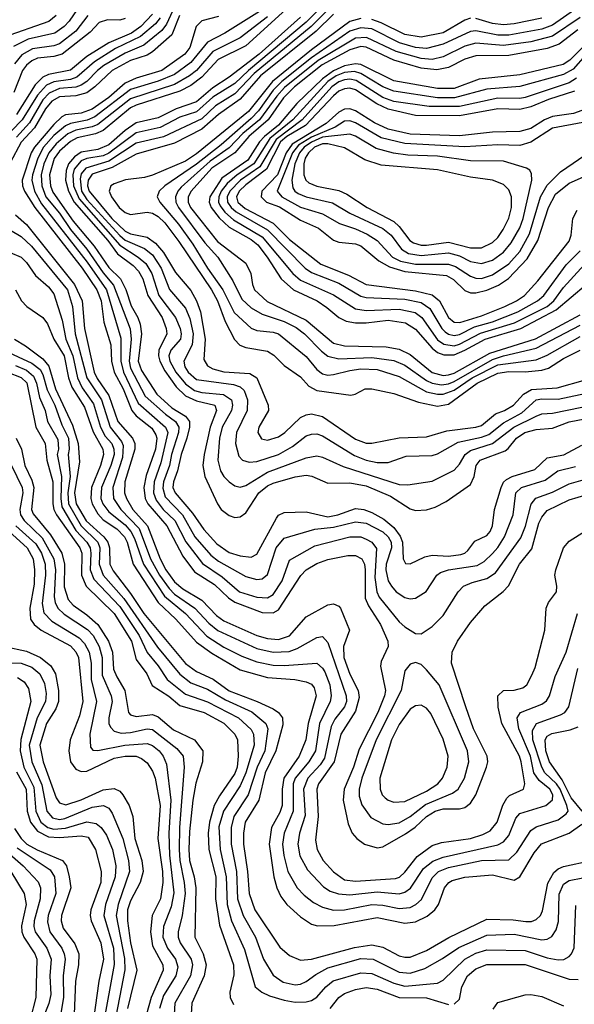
# Model space of a CAD drawing. Header units: inches. Extents: x 990535 to 1117859, y 769386 to 892122.
# Tile 720 of 1056: x 1052965 to 1054989, y 853166 to 856755. Entities that reach past the tile are written whole.
import ezdxf

# ---------------------------------------------------------------- set-up
doc = ezdxf.new("R2010")
doc.units = ezdxf.units.IN
doc.header["$MEASUREMENT"] = 0
doc.layers.add('B0855', color=7, linetype='Continuous')

msp = doc.modelspace()

# ---------------------------------------------------------------- linework, layer by layer
at = {"layer": 'B0855', "color": 5}
for points, elevation in [([(1053187.7, 856812.3), (1053146.1, 856750), (1053127, 856730), (1053093.3, 856706.7), (1052996.3, 856683.7), (1052942.2, 856657.8)], 2940), ([(1053963.6, 856816.4), (1053790, 856659.9), (1053689.5, 856610.5), (1053630, 856545.4), (1053590, 856514.9), (1053550, 856494.3), (1053390, 856444), (1053370, 856434.1), (1053269.2, 856350.8), (1053241.2, 856338.8), (1053174.9, 856325.1), (1053150, 856311.4), (1053110, 856275.8), (1053090.6, 856249.4), (1053073.7, 856190), (1053077.3, 856150), (1053086.4, 856126.4), (1053160.4, 856020.4), (1053236.8, 855930), (1053290, 855851.4), (1053332.5, 855810), (1053352, 855772), (1053372.3, 855712.3), (1053396.7, 855670), (1053405.1, 855645.1), (1053409.1, 855610), (1053397.8, 855510), (1053410, 855476.4), (1053465.1, 855390), (1053519.8, 855339.8), (1053570.7, 855310), (1053584.2, 855290), (1053585, 855270), (1053575.6, 855230), (1053554.5, 855170), (1053541.5, 855110), (1053525.9, 855070), (1053524.5, 855050), (1053531.9, 855030), (1053595.9, 854955.9), (1053636.7, 854896.7), (1053684.4, 854844.4), (1053730, 854813.2), (1053770, 854800.1), (1053810, 854796.2), (1053830, 854806.9), (1053902.4, 854937.6), (1053910, 854948.4), (1053930, 854958.8), (1054010, 854961.7), (1054090, 854943.4), (1054126.3, 854950), (1054190, 854972.9), (1054221.2, 854970), (1054250, 854959.1), (1054293.8, 854933.8), (1054330, 854903.5), (1054353, 854873), (1054362.3, 854850), (1054364, 854790), (1054373.2, 854773.2), (1054390, 854771.9), (1054443.5, 854796.5), (1054470, 854802.7), (1054530, 854799.9), (1054575, 854805), (1054589.8, 854810), (1054600.1, 854819.9), (1054625.8, 854854.2), (1054670, 854874.5), (1054682.5, 854890), (1054690.2, 854910), (1054697.8, 854970), (1054721.8, 855050), (1054730.4, 855069.6), (1054741.1, 855078.9), (1054762.7, 855090), (1054844.5, 855115.5), (1054890, 855158.2), (1054950.8, 855169.2), (1055015.9, 855204.1)], 3180), ([(1054092.3, 856830), (1054010, 856746.5), (1053799.7, 856570), (1053750, 856522.6), (1053670, 856472.8), (1053610, 856418.8), (1053550, 856400.1), (1053477.8, 856362.2), (1053390, 856342.7), (1053290, 856268.9), (1053270, 856259.5), (1053210, 856249.3), (1053190, 856240.3), (1053164.3, 856210), (1053158.7, 856190), (1053161, 856150), (1053181.7, 856101.7), (1053330, 855932.8), (1053397.4, 855890), (1053426, 855866), (1053447.7, 855830), (1053472.5, 855750), (1053534, 855670), (1053551, 855630), (1053554.7, 855610), (1053551.9, 855590), (1053516.6, 855550), (1053509.3, 855530), (1053513.3, 855510), (1053535.2, 855470), (1053570, 855427.6), (1053603.6, 855403.6), (1053630, 855396.7), (1053709.3, 855389.3), (1053737.7, 855370), (1053742.1, 855350), (1053737.5, 855330), (1053703.7, 855270), (1053694, 855230), (1053688.6, 855150), (1053697.7, 855110), (1053710, 855089.6), (1053730, 855070.1), (1053750, 855055.7), (1053770, 855050.6), (1053790, 855056.9), (1053870, 855105.5), (1054010, 855158), (1054050, 855165.3), (1054070, 855160.7), (1054145.9, 855125.9), (1054350, 855060.8), (1054380.9, 855059.1), (1054470, 855072.5), (1054550, 855112.8), (1054570, 855135.3), (1054591.3, 855170), (1054610, 855185.1), (1054690.1, 855209.9), (1054768.3, 855270), (1054850, 855310.1), (1054870, 855318.2), (1054910, 855320.7), (1055070, 855353.4)], 3240), ([(1054107.7, 856810), (1054029.3, 856730), (1053821.2, 856558.8), (1053750, 856484.8), (1053679.3, 856440.7), (1053630, 856393.5), (1053490, 856327.9), (1053390, 856304.9), (1053290, 856239.3), (1053206.1, 856213.9), (1053190, 856193.7), (1053185.5, 856174.5), (1053191, 856130), (1053210, 856100.1), (1053330, 855968.6), (1053350, 855951.2), (1053420.9, 855920.9), (1053450, 855897.6), (1053480.9, 855850), (1053512.1, 855772.1), (1053570, 855703.1), (1053585.8, 855665.8), (1053598.4, 855610), (1053594.8, 855570), (1053564.1, 855510), (1053567.2, 855490), (1053579.3, 855470), (1053610, 855443.8), (1053745.7, 855425.7), (1053770, 855417.3), (1053784, 855404), (1053796.1, 855370), (1053795.7, 855330), (1053756.6, 855250), (1053752.5, 855210), (1053764.2, 855164.2), (1053777.8, 855150), (1053802.2, 855142.2), (1053830, 855144.8), (1053910, 855169.8), (1053961, 855199), (1054010, 855237.6), (1054030, 855244.8), (1054050, 855245), (1054070, 855238.5), (1054186.6, 855166.6), (1054230, 855149.8), (1054270, 855140.4), (1054310, 855140.8), (1054375.8, 855164.2), (1054470, 855166.1), (1054490, 855173.1), (1054564.6, 855215.4), (1054650, 855233.6), (1054676.5, 855243.5), (1054730, 855285.1), (1054797.6, 855322.4), (1054850, 855369.2), (1054870, 855373.4), (1054930, 855371.4), (1055050, 855396.8)], 3260), ([(1053098.3, 856770), (1053071.3, 856748.7), (1052904.6, 856690)], 2920), ([(1053548.8, 856770), (1053520.3, 856699.7), (1053450, 856638.2), (1053430, 856625.6), (1053370, 856607), (1053302.3, 856570), (1053239.3, 856510), (1053210, 856488.7), (1053170, 856477.1), (1053110, 856474.1), (1053082.4, 856457.6), (1053059.5, 856430), (1053018.6, 856361.4), (1052970.9, 856309.1), (1052930, 856233.5)], 3080), ([(1053213.8, 856770), (1053170, 856714), (1053110, 856667.5), (1053090, 856659.4), (1053011.5, 856648.6), (1052972.4, 856627.6), (1052946.1, 856593.9)], 2960), ([(1053530, 856802.3), (1053501.2, 856738.8), (1053484.3, 856715.7), (1053417.6, 856662.4), (1053350, 856633.8), (1053272.2, 856587.8), (1053248.9, 856570), (1053210.7, 856529.3), (1053190, 856516.1), (1053170, 856509.5), (1053110, 856503.8), (1053072.7, 856487.3), (1053050, 856462.8), (1053000.4, 856379.6), (1052952.9, 856327.1)], 3060), ([(1053450, 856775.3), (1053406.7, 856730), (1053373.4, 856706.6), (1053290, 856671.4), (1053210, 856620.5), (1053150, 856571.1), (1053070, 856555.2), (1053050, 856545.5), (1053022.1, 856517.9), (1052954, 856410)], 3020), ([(1053850, 856791.4), (1053714, 856706), (1053650, 856673.5), (1053590, 856598.7), (1053530, 856555.8), (1053470, 856530.6), (1053370, 856500.2), (1053238.9, 856401.1), (1053210.8, 856389.2), (1053150, 856377), (1053131.7, 856368.3), (1053090, 856333.6), (1053052.5, 856290), (1053031.9, 856250), (1053012.3, 856190), (1053009.9, 856169.9), (1053018.9, 856130), (1053044.5, 856084.5), (1053211.4, 855871.4), (1053281.3, 855770), (1053334, 855594), (1053333.9, 855510), (1053343.6, 855470), (1053397.6, 855357.6), (1053497.6, 855270), (1053506.1, 855250), (1053479.8, 855140.2), (1053455.8, 855070), (1053453.8, 855030), (1053463.5, 855003.5), (1053488.3, 854970), (1053531.4, 854930), (1053571.2, 854851.2), (1053632.8, 854772.8), (1053704.2, 854724.2), (1053767.6, 854670), (1053830, 854650.1), (1053870, 854647.6), (1053890, 854659.7), (1053922.7, 854710), (1053950, 854784.7), (1054042.7, 854837.3), (1054170, 854870.3), (1054209.5, 854869.5), (1054230, 854861.9), (1054250.1, 854850), (1054267.3, 854827.3), (1054261.5, 854721.5), (1054268.4, 854670), (1054276.9, 854650), (1054350, 854560.1), (1054370, 854541.9), (1054410, 854518), (1054430, 854516.9), (1054470, 854542.9), (1054510, 854582.7), (1054564.6, 854670), (1054584.7, 854690), (1054616, 854704), (1054670, 854717.7), (1054701.4, 854738.6), (1054793.9, 854866.1), (1054811.2, 854908.8), (1054831, 854989.1), (1054848.7, 855011.3), (1054910, 855032.3), (1054970, 855063.6), (1055030, 855080.4)], 3140), ([(1054110, 856775.5), (1054046.5, 856713.5), (1053844, 856550), (1053770, 856465.1), (1053691, 856409.1), (1053630, 856356.1), (1053530, 856304.9), (1053390, 856264.9), (1053303.1, 856216.9), (1053230, 856191.5), (1053214.8, 856170), (1053213, 856150), (1053219.2, 856130), (1053301, 856030), (1053350, 855984.7), (1053370, 855974.2), (1053430, 855961.9), (1053460.2, 855940.2), (1053490, 855906), (1053533.6, 855833.6), (1053590, 855767.6), (1053610.7, 855730), (1053624.3, 855690), (1053642, 855590), (1053636.9, 855516.9), (1053650, 855493.7), (1053670, 855482.1), (1053710, 855471.7), (1053804.9, 855464.9), (1053830.8, 855450), (1053871.5, 855350), (1053873.1, 855330), (1053838, 855270), (1053834.1, 855250), (1053847.7, 855227.7), (1053870, 855222.3), (1053910, 855234.9), (1053932.8, 855250), (1053990, 855305), (1054010, 855314.8), (1054030, 855318.1), (1054070, 855309.1), (1054190, 855226.5), (1054230, 855211), (1054250, 855211), (1054350, 855231), (1054450, 855234.5), (1054524.2, 855255.8), (1054630, 855269.2), (1054650, 855275.8), (1054701.8, 855318.2), (1054734, 855330), (1054767.6, 855350), (1054803.3, 855390), (1054833.2, 855406.8), (1054926.9, 855413.1), (1055030, 855441.8)], 3280), ([(1054990, 856791.2), (1054910, 856735.1), (1054870, 856721.2), (1054750, 856698.3), (1054710, 856699.3), (1054630, 856714.2), (1054610, 856712.5), (1054510, 856665.4), (1054450, 856650.2), (1054410, 856654.3), (1054350.8, 856670.8), (1054250, 856721.4), (1054210, 856725.9), (1054170, 856713.1), (1054030, 856616.2), (1053922, 856530), (1053890, 856498.3), (1053836.8, 856423.2), (1053810, 856394.8), (1053700.5, 856299.5), (1053610, 856228.5), (1053495.3, 856150), (1053473.8, 856130), (1053467.3, 856110), (1053477, 856090), (1053544.8, 856010), (1053597, 855937), (1053650.3, 855850), (1053706.9, 855770), (1053747.7, 855687.7), (1053810, 855630.6), (1053830, 855621.8), (1053890, 855616.2), (1053910, 855609.6), (1054010, 855527), (1054050, 855479.8), (1054070, 855463.9), (1054090, 855459.5), (1054110, 855461.4), (1054170, 855476.8), (1054210, 855481.9), (1054270, 855480.2), (1054350, 855454.2), (1054450, 855398.3), (1054489.5, 855389.5), (1054510, 855390), (1054550, 855404.2), (1054616, 855450), (1054710, 855497.6), (1054850, 855515), (1054890, 855532.2), (1055010, 855600.3)], 3340), ([(1053477.8, 856762.2), (1053460.2, 856739.8), (1053405.9, 856694.1), (1053315.2, 856650), (1053238.2, 856601.8), (1053173.7, 856546.3), (1053150, 856537.6), (1053090, 856529.2), (1053063.3, 856516.7), (1053030, 856480.3), (1052974.6, 856390), (1052935.4, 856350)], 3040), ([(1053350, 856759.4), (1053330, 856753.5), (1053285.7, 856754.3), (1053255.4, 856744.6), (1053222.5, 856710), (1053119.9, 856630), (1053090, 856621.4), (1053030, 856614.8), (1053010, 856605.8), (1052990, 856589.9), (1052975.7, 856570), (1052944.2, 856490)], 2980), ([(1053690, 856766.4), (1053630, 856751.4), (1053608.7, 856730), (1053585.8, 856654.2), (1053568.1, 856630), (1053483.5, 856570), (1053390, 856541.9), (1053350, 856523.5), (1053290, 856472.1), (1053230, 856429.3), (1053190, 856414.2), (1053132.1, 856407.9), (1053119.1, 856400.9), (1053090, 856373.2), (1053018.9, 856290), (1053007, 856270), (1052974.3, 856170), (1052975.2, 856150), (1052982.3, 856130), (1053020.9, 856070), (1053193, 855850), (1053246.6, 855770), (1053262.1, 855730), (1053272.7, 855652.7), (1053297.7, 855570), (1053300.5, 855510), (1053309.5, 855470), (1053342.3, 855410), (1053374.5, 855330), (1053390, 855311.5), (1053446.7, 855266.7), (1053462.2, 855242.2), (1053465.5, 855230), (1053461.2, 855190), (1053426.5, 855093.5), (1053418.5, 855050), (1053423.5, 855010), (1053433.3, 854990), (1053502.3, 854910), (1053560, 854800), (1053602.4, 854742.4), (1053676.5, 854696.5), (1053727.5, 854647.5), (1053750, 854631.9), (1053850, 854594), (1053890, 854592.9), (1053910, 854603.5), (1053990.6, 854729.4), (1054010.9, 854749.1), (1054050, 854772.2), (1054090, 854787.6), (1054162.2, 854802.2), (1054190, 854801.9), (1054213.9, 854790), (1054222.8, 854770), (1054225.2, 854750), (1054226.3, 854646.3), (1054238.1, 854618.1), (1054281.6, 854550), (1054308.9, 854490), (1054309.2, 854470), (1054284.6, 854415.4), (1054281.9, 854398.1), (1054300.6, 854310), (1054296.6, 854290), (1054271.9, 854230), (1054204.2, 854095.8), (1054183.2, 854030), (1054149, 853950), (1054145.6, 853910), (1054163.9, 853823.9), (1054178.3, 853790), (1054195.1, 853770), (1054223.5, 853750), (1054270, 853736.8), (1054290, 853740.1), (1054373, 853787), (1054408, 853812), (1054450, 853851), (1054481.4, 853870), (1054510, 853878.6), (1054570, 853878.2), (1054590, 853883.2), (1054610, 853899.6), (1054629.6, 853930), (1054668.9, 854030), (1054673.8, 854050), (1054671.3, 854070), (1054621.2, 854170), (1054592.9, 854250), (1054541.4, 854410), (1054543.8, 854450), (1054562.8, 854490), (1054610, 854558), (1054662, 854618), (1054729.7, 854670.3), (1054748.3, 854691.7), (1054789.5, 854770), (1054834.2, 854825.8), (1054860, 854920), (1054870, 854941.1), (1054890, 854966.2), (1054970, 855005.2), (1055035.8, 855024.2)], 3120), ([(1053870, 856765.6), (1053770, 856689), (1053670, 856639.7), (1053610.7, 856570), (1053584.5, 856550), (1053530, 856519.3), (1053370, 856467), (1053250, 856373.5), (1053230, 856365.2), (1053170, 856352.6), (1053141.3, 856338.7), (1053097.8, 856302.2), (1053071.9, 856270), (1053053.6, 856230), (1053043, 856190), (1053045.3, 856150), (1053060.9, 856110), (1053110.3, 856050), (1053150.2, 855990.2), (1053210, 855918.6), (1053270, 855832), (1053307.8, 855787.8), (1053367.7, 855627.7), (1053372.4, 855590), (1053364.5, 855510), (1053370, 855485.3), (1053423.3, 855383.3), (1053496.7, 855316.7), (1053533.8, 855290), (1053545.7, 855270), (1053544.1, 855250), (1053518.8, 855170), (1053511.8, 855130), (1053489.7, 855070), (1053487, 855047), (1053496.2, 855016.2), (1053558.7, 854950), (1053604.7, 854870), (1053662.7, 854802.7), (1053690, 854781.8), (1053790, 854725.4), (1053830, 854714.3), (1053850, 854716.9), (1053870, 854733), (1053901.6, 854830), (1053930, 854864.8), (1054041.6, 854898.4), (1054110, 854905.8), (1054190, 854924.4), (1054230, 854919.4), (1054290, 854887.8), (1054310.2, 854870.2), (1054320.4, 854850), (1054321.8, 854830), (1054302.6, 854770), (1054300.7, 854750), (1054309.8, 854710), (1054321.6, 854690), (1054338.9, 854670), (1054370, 854648.6), (1054390, 854643.4), (1054410, 854646.3), (1054448.8, 854671.2), (1054487, 854730), (1054500.4, 854739.6), (1054530.2, 854749.8), (1054634, 854766), (1054660, 854780), (1054690, 854808.9), (1054710, 854830.9), (1054734.8, 854870), (1054766.2, 854950), (1054776.2, 855030), (1054795.9, 855050), (1054883.2, 855076.8), (1054929, 855111), (1054993.3, 855126.7)], 3160), ([(1053990, 856764.4), (1053839.3, 856630), (1053730, 856545.4), (1053670, 856507.3), (1053610, 856455.8), (1053536.2, 856430), (1053470, 856396.9), (1053390, 856379.2), (1053350, 856351.6), (1053290, 856299.5), (1053250, 856282.4), (1053190, 856272.7), (1053164.8, 856255.2), (1053143.7, 856230), (1053134.2, 856205.8), (1053131.9, 856170), (1053143.2, 856130), (1053164.3, 856090), (1053286.5, 855950), (1053322.2, 855902.2), (1053378.8, 855858.8), (1053398.2, 855838.2), (1053413.9, 855810), (1053432.4, 855750), (1053485.5, 855670), (1053499.8, 855630), (1053501.6, 855610), (1053473.3, 855550), (1053471.8, 855530), (1053475.9, 855510), (1053494.7, 855474.7), (1053536.4, 855416.4), (1053570, 855384), (1053610, 855366), (1053676.6, 855350), (1053683.5, 855330), (1053659.8, 855270), (1053637.8, 855170), (1053633.8, 855130), (1053640.2, 855090), (1053686.8, 854990), (1053700.1, 854970), (1053730, 854947.2), (1053750, 854940.9), (1053770, 854943), (1053790, 854957.2), (1053838.3, 855030), (1053870, 855055.9), (1053890, 855065.7), (1053970, 855088.7), (1054010, 855095.1), (1054031.5, 855091.5), (1054090, 855066), (1054170, 855067.2), (1054230, 855055.8), (1054318.7, 855018.7), (1054390, 854972), (1054410, 854965.5), (1054450, 854968.1), (1054481.5, 854978.5), (1054521.3, 854998.7), (1054610, 855060.4), (1054623.4, 855090), (1054630.9, 855130), (1054645.7, 855150), (1054736.5, 855183.5), (1054748.1, 855191.9), (1054778.1, 855230), (1054808.1, 855250), (1054850, 855261.8), (1054910, 855266.4), (1054970, 855289.6), (1055110, 855316.1)], 3220), ([(1054210, 856759.7), (1054170, 856748.5), (1054030, 856644.8), (1053887.7, 856530), (1053799.9, 856420.1), (1053610, 856265.8), (1053570, 856239.6), (1053450, 856188.5), (1053420.2, 856179.8), (1053351.7, 856171.7), (1053310, 856157), (1053298, 856150), (1053292.1, 856130), (1053300.3, 856110), (1053328.6, 856070), (1053350, 856052.7), (1053370, 856045.6), (1053430, 856053.9), (1053450, 856049.3), (1053470, 856038), (1053494.4, 856014.4), (1053546.3, 855946.3), (1053665.6, 855770), (1053687.1, 855730), (1053714.6, 855654.6), (1053748.9, 855588.9), (1053768.5, 855568.5), (1053790, 855560.2), (1053870, 855547), (1053892.1, 855532.1), (1053930, 855494.2), (1053990, 855453), (1054019.8, 855419.8), (1054050, 855404), (1054173.4, 855386.6), (1054189.8, 855390.2), (1054225.2, 855410), (1054250, 855409.2), (1054330, 855392.4), (1054420.9, 855360.9), (1054490, 855346.5), (1054530, 855353.6), (1054634.8, 855430), (1054710, 855466.7), (1054750, 855473.2), (1054810, 855471.7), (1054870, 855477.1), (1054894.9, 855485.1), (1054950, 855520), (1055010, 855550.6)], 3320), ([(1055010, 856763), (1054910, 856695.2), (1054830, 856674.4), (1054730, 856660.9), (1054630, 856669.5), (1054590, 856658.2), (1054510, 856620.2), (1054470, 856609.8), (1054430, 856613.6), (1054339.5, 856639.5), (1054230.9, 856690.9), (1054190, 856687.7), (1054054, 856606), (1053931.7, 856508.3), (1053903.3, 856476.7), (1053840.1, 856390), (1053779.9, 856340.1), (1053730, 856287.9), (1053660.2, 856239.8), (1053554.8, 856145.2), (1053541.9, 856130), (1053533.1, 856110), (1053534.8, 856090), (1053544.5, 856070), (1053641.3, 855941.3), (1053687.6, 855890), (1053743.3, 855803.3), (1053775.9, 855735.9), (1053810, 855704.3), (1053850, 855681.7), (1053930, 855654.8), (1053973.5, 855633.5), (1054004.2, 855610), (1054066.3, 855546.3), (1054090, 855528.1), (1054130, 855519.3), (1054250, 855524), (1054330, 855513.3), (1054370, 855496.1), (1054450, 855439.3), (1054470.3, 855430.3), (1054504.5, 855424.5), (1054530, 855427.5), (1054550, 855435.8), (1054690, 855516.3), (1054730, 855529.8), (1054850, 855557.5), (1055010, 855641.2)], 3360), ([(1054610, 856760.2), (1054590, 856753.9), (1054510, 856707.3), (1054430, 856692.1), (1054370, 856701.5), (1054284, 856744), (1054250, 856755.8)], 3320), ([(1054870, 856760.4), (1054770, 856740.1), (1054730, 856736.6), (1054690, 856741.5), (1054630, 856759.6)], 3320), ([(1055001.8, 856718.2), (1054933.9, 856666.1), (1054890, 856650.7), (1054750, 856624.5), (1054630, 856623.7), (1054590, 856610.9), (1054530, 856581.1), (1054487.4, 856572.6), (1054430, 856578.8), (1054330, 856607.4), (1054230, 856655.2), (1054210, 856657.2), (1054170, 856645.9), (1054069.2, 856590.8), (1053968.3, 856510), (1053927.4, 856470), (1053871.3, 856390), (1053801.5, 856330), (1053750.7, 856269.3), (1053665.7, 856214.3), (1053590.5, 856130), (1053580.4, 856110), (1053580, 856090), (1053588.5, 856070), (1053686.7, 855946.7), (1053790, 855868.1), (1053808.8, 855830), (1053814.3, 855790), (1053822.1, 855770), (1053868.3, 855728.3), (1054010, 855659.9), (1054110, 855575.7), (1054150, 855565.7), (1054303, 855563), (1054350, 855554.5), (1054390, 855534.4), (1054470, 855469.2), (1054510, 855458.4), (1054530, 855460.5), (1054550, 855467), (1054680.9, 855539.1), (1054847.7, 855592.3), (1055010, 855679.2)], 3380), ([(1055030, 856664.3), (1054972.8, 856607.2), (1054948.2, 856591.8), (1054790, 856554.4), (1054641.5, 856538.4), (1054550, 856503.9), (1054490, 856503.8), (1054330, 856532.3), (1054210, 856591.9), (1054190, 856594.5), (1054150, 856586.6), (1054110, 856568.8), (1054070, 856539.8), (1053976.1, 856450), (1053909.7, 856370.3), (1053858.2, 856330), (1053840.2, 856310), (1053797.3, 856242.7), (1053702.6, 856177.4), (1053658.5, 856110), (1053656.5, 856090), (1053664.3, 856070), (1053693.5, 856033.5), (1053730, 855998.5), (1053810, 855954), (1053834.1, 855934.1), (1053868.2, 855890), (1053918.8, 855810), (1053963.8, 855770), (1054050.2, 855730.2), (1054086.5, 855706.5), (1054130, 855669.8), (1054156.7, 855656.7), (1054190, 855650.3), (1054230, 855649.6), (1054310, 855659.4), (1054372.8, 855650), (1054410, 855627.3), (1054470, 855557.3), (1054490, 855541.8), (1054513.3, 855533.3), (1054550, 855533.8), (1054590, 855549.9), (1054663.3, 855590), (1054793.9, 855630), (1054923.1, 855696.9), (1055031.7, 855790)], 3420), ([(1055030, 856626.2), (1054984.7, 856575.3), (1054950, 856555), (1054790, 856511.9), (1054670, 856502.4), (1054552.3, 856470), (1054490, 856470.5), (1054330, 856494.2), (1054290, 856510.2), (1054210, 856559.4), (1054186.3, 856566.3), (1054150, 856563), (1054119.9, 856550), (1054090, 856529.7), (1053961.8, 856390), (1053878.1, 856321.9), (1053819.9, 856230), (1053758.4, 856190), (1053721.8, 856158.2), (1053700.5, 856130), (1053691.7, 856110), (1053690.7, 856090), (1053696.6, 856076.6), (1053713.5, 856053.5), (1053745.7, 856025.7), (1053850, 855963.2), (1053961.8, 855830), (1053990, 855805.9), (1054110, 855752.6), (1054190, 855701.3), (1054230, 855695.1), (1054350, 855700.2), (1054408.2, 855688.2), (1054432.6, 855670), (1054490, 855588.5), (1054512.7, 855572.7), (1054550, 855566.7), (1054570, 855571.9), (1054647.2, 855612.8), (1054770.7, 855650), (1054890, 855710), (1054914, 855730), (1054950, 855778.7), (1055050, 855888.9)], 3440), ([(1054997.5, 856542.5), (1054970, 856525.4), (1054810, 856471.7), (1054790, 856468.1), (1054710, 856469.2), (1054570, 856439), (1054459, 856439), (1054330, 856457), (1054290, 856472), (1054193.2, 856533.2), (1054170, 856538.4), (1054150, 856536.2), (1054130, 856528.4), (1054103.9, 856510), (1053996.5, 856390), (1053901, 856319), (1053841.5, 856218.5), (1053771.4, 856170), (1053731.4, 856130), (1053722.4, 856110), (1053723.7, 856090), (1053737, 856070), (1053754.7, 856054.7), (1053869, 855989), (1054006.5, 855850), (1054030, 855833.6), (1054130, 855794.5), (1054210, 855747.2), (1054230, 855742.2), (1054370, 855736.6), (1054430, 855724.3), (1054462.1, 855702.1), (1054505.7, 855630), (1054517.8, 855617.8), (1054530, 855608.9), (1054550, 855604.3), (1054570, 855607.9), (1054624.9, 855635.1), (1054690, 855654.2), (1054783.4, 855690), (1054854.2, 855730), (1054877.3, 855750), (1054958.8, 855861.2), (1055010, 855912.8)], 3460), ([(1054990, 856495), (1054895.4, 856464.6), (1054830, 856437.5), (1054790, 856428.4), (1054710, 856429.8), (1054570, 856405.3), (1054410, 856406.5), (1054310, 856428.5), (1054268.2, 856448.2), (1054190, 856500.1), (1054170, 856505.3), (1054150, 856503.6), (1054130, 856494.6), (1054110, 856477.4), (1054007.7, 856370), (1053939.8, 856330), (1053916.5, 856310), (1053865.4, 856210), (1053790, 856153.6), (1053766.6, 856130), (1053756.8, 856110), (1053761.2, 856090), (1053787.4, 856067.4), (1053890, 856013), (1053950, 855953.7), (1054063.9, 855863.9), (1054164.4, 855824.4), (1054230, 855789.6), (1054410, 855767.3), (1054470, 855752.5), (1054497.4, 855730), (1054530, 855669.3), (1054550, 855652.7), (1054571.7, 855651.7), (1054650, 855676.1), (1054735.9, 855710), (1054778.5, 855730), (1054807.1, 855750), (1054856.4, 855803.6), (1054970, 855948.4), (1054977, 855970), (1054983.1, 856030), (1054999.1, 856060.9)], 3480), ([(1055030, 856428.8), (1054986.2, 856413.8), (1054910, 856402.6), (1054879.9, 856390), (1054830, 856359.1), (1054790, 856347.6), (1054690, 856345.7), (1054570, 856332.4), (1054390, 856338.2), (1054310, 856356.5), (1054259.6, 856379.6), (1054190, 856422.5), (1054170, 856430.5), (1054150, 856429), (1054130, 856417.7), (1054083.7, 856376.3), (1053959, 856301), (1053937.7, 856270), (1053905.4, 856190), (1053849.2, 856130), (1053846, 856110), (1053865.8, 856090), (1053913.6, 856073.6), (1053990, 856024), (1054055.3, 855995.3), (1054110, 855952), (1054130, 855944.4), (1054190, 855938.1), (1054210, 855930.4), (1054276, 855876), (1054314.2, 855854.2), (1054370, 855837.3), (1054522.5, 855822.5), (1054548.5, 855808.5), (1054590, 855768.3), (1054610, 855759.9), (1054630, 855759.4), (1054670, 855769.2), (1054712.3, 855787.7), (1054748.5, 855811.5), (1054817.1, 855882.9), (1054856, 855950), (1054894.6, 856070), (1054920.8, 856119.2), (1054970, 856158.9), (1055074.3, 856205.7)], 3520), ([(1055020, 856380), (1054910, 856359.4), (1054830, 856309.3), (1054790, 856296.7), (1054710, 856298.6), (1054590, 856291.5), (1054370, 856303.6), (1054284.5, 856324.5), (1054190, 856379.6), (1054170, 856386.8), (1054150, 856385.1), (1054116.3, 856363.7), (1054030, 856327.3), (1053982.8, 856297.2), (1053960.5, 856270), (1053905.1, 856130), (1053921.1, 856110), (1053990, 856071.4), (1054070, 856047.2), (1054131.7, 856011.7), (1054190, 855993.4), (1054233.7, 855973.7), (1054269.9, 855949.9), (1054325.7, 855890), (1054354.7, 855874.7), (1054410, 855863.7), (1054530, 855863.9), (1054555.2, 855855.2), (1054610, 855819.9), (1054630, 855812.6), (1054650, 855812.2), (1054690, 855824.9), (1054750, 855864.9), (1054790.2, 855910), (1054825, 855975), (1054865.6, 856110), (1054890, 856152.1), (1054939.1, 856200.9), (1055050, 856276.6)], 3540), ([(1052950, 856043.7), (1052990, 856009.1), (1053165.4, 855790), (1053192.9, 855730), (1053201.3, 855630), (1053237.3, 855470), (1053247.4, 855447.4), (1053290, 855385.2), (1053323.8, 855290), (1053377.1, 855230), (1053384.9, 855210), (1053385.2, 855190), (1053348.5, 855070), (1053348.1, 855030), (1053354.4, 855010), (1053377.9, 854970), (1053431.7, 854910), (1053477.7, 854790), (1053498.6, 854750), (1053530, 854706.2), (1053560.5, 854680.5), (1053630, 854639.4), (1053683.7, 854583.7), (1053710, 854563.9), (1053830, 854510.5), (1053870, 854498.9), (1053910, 854495.9), (1053950, 854508.8), (1054010, 854577.8), (1054090, 854622.6), (1054110, 854626.1), (1054130, 854617.5), (1054135.2, 854610), (1054168.3, 854530), (1054146.4, 854470), (1054147.5, 854430), (1054169.9, 854369.9), (1054200.2, 854310), (1054203.8, 854283.8), (1054190, 854234), (1054136.7, 854150), (1054113.1, 854050), (1054055.9, 853970), (1054049.1, 853950), (1054054.1, 853850), (1054044.6, 853764.6), (1054051.1, 853730), (1054072.5, 853690), (1054110, 853648.4), (1054150, 853619.4), (1054190, 853615.1), (1054336.1, 853623.9), (1054350.5, 853629.5), (1054370, 853646.9), (1054415.4, 853704.6), (1054470, 853744.3), (1054504.8, 853755.2), (1054610, 853770.3), (1054655.6, 853784.4), (1054681.5, 853798.5), (1054707.5, 853830), (1054728.4, 853891.6), (1054743.1, 853916.9), (1054753, 853927), (1054804, 853950), (1054808.5, 853970), (1054795.3, 854050), (1054788.7, 854070), (1054724.5, 854190), (1054710.8, 854249.3), (1054709.4, 854290), (1054730, 854309.4), (1054770, 854310.6), (1054800.8, 854319.2), (1054815.2, 854330), (1054834.6, 854365.4), (1054845.9, 854394.1), (1054881.4, 854530), (1054886.9, 854610), (1054895, 854630), (1054923.9, 854670), (1054925, 854690), (1054918.1, 854730), (1054921.2, 854750), (1054950, 854829.4), (1054970, 854854.5), (1055122.8, 854950)], 3080), ([(1052891.1, 856011.1), (1052970, 855964.9), (1053007.6, 855930), (1053139.6, 855770), (1053157.7, 855710), (1053167, 855610), (1053209.9, 855450), (1053263.7, 855370), (1053295.6, 855270), (1053337.1, 855217.1), (1053342.7, 855202.7), (1053340.6, 855159.4), (1053304.8, 855050), (1053306.9, 855010), (1053334, 854970), (1053400.8, 854900.8), (1053442, 854790), (1053475, 854730), (1053510, 854681.1), (1053530, 854661.1), (1053604.8, 854610), (1053655.3, 854555.3), (1053688.7, 854528.7), (1053830, 854463.3), (1053890, 854449.1), (1053948.4, 854451.6), (1053977.7, 854462.3), (1054050, 854503.4), (1054070, 854506.6), (1054090, 854484.7), (1054155.9, 854290), (1054157.1, 854270), (1054150.3, 854250), (1054114.7, 854205.3), (1054101.3, 854178.7), (1054077.3, 854062.7), (1054061.4, 854038.6), (1054017.1, 853990), (1054001.2, 853950), (1054006.3, 853853.7), (1053986.7, 853790), (1053980.5, 853750), (1053987.6, 853707.6), (1054015.8, 853655.8), (1054073.8, 853593.8), (1054098.5, 853578.5), (1054128.1, 853568.1), (1054170, 853564.8), (1054270, 853575.6), (1054350, 853568.4), (1054370, 853574.6), (1054390.7, 853589.3), (1054438.8, 853661.2), (1054472.9, 853687.1), (1054510, 853701.8), (1054710, 853746.9), (1054730, 853757.7), (1054750, 853780.7), (1054775.7, 853844.3), (1054790, 853861.3), (1054885.5, 853890), (1054908.9, 853911.1), (1054910.8, 853930), (1054899.6, 853950), (1054861.2, 853981.2), (1054841.9, 854010), (1054829, 854070), (1054786.4, 854170), (1054780.9, 854210), (1054792.2, 854230), (1054870, 854259.5), (1054888, 854272), (1054898.7, 854290), (1054918.8, 854361.2), (1054959.6, 854450), (1055000.4, 854590)], 3060), ([(1052930, 855906.7), (1052970.1, 855890), (1052990, 855869.5), (1053022.5, 855822.5), (1053070, 855780.9), (1053090, 855755.7), (1053119.8, 855659.8), (1053133.4, 855590), (1053159, 855530), (1053175.8, 855450), (1053193.2, 855413.2), (1053234.8, 855354.8), (1053259.5, 855270), (1053277.3, 855237.3), (1053301.1, 855210), (1053308.9, 855190), (1053309.3, 855170), (1053297.3, 855130), (1053263.9, 855050), (1053261.5, 855010), (1053268.3, 854990), (1053290, 854961), (1053350, 854913.6), (1053371, 854890), (1053384.4, 854864.4), (1053416.8, 854770), (1053493.4, 854653.4), (1053569.8, 854590), (1053647.9, 854507.9), (1053710, 854468.3), (1053775.4, 854435.4), (1053830, 854414.6), (1053890, 854402.6), (1053930, 854400.9), (1054048.9, 854408.9), (1054070, 854391.3), (1054078.1, 854378.2), (1054096.7, 854330), (1054102, 854290), (1054098.4, 854270), (1054059.2, 854190), (1054044.2, 854090), (1054020.2, 854050), (1053970.5, 853990), (1053962.7, 853970), (1053962.7, 853870), (1053930.6, 853790), (1053924.6, 853750), (1053928.5, 853708.5), (1053943.7, 853650), (1053977.9, 853590), (1054003.1, 853563.1), (1054036.9, 853536.9), (1054070, 853519.5), (1054110, 853508.6), (1054150, 853510.6), (1054250, 853529.4), (1054290, 853527.1), (1054350, 853515.2), (1054390, 853518.7), (1054410.8, 853529.2), (1054431.6, 853548.4), (1054470, 853626.6), (1054494, 853650), (1054530, 853664.3), (1054650, 853690.5), (1054750, 853692.8), (1054779.6, 853720.4), (1054830, 853799.9), (1054850, 853812.5), (1054930, 853838.6), (1054959.8, 853860.2), (1054966.7, 853870), (1054962.3, 853890), (1054937.5, 853950), (1054924.3, 853970), (1054881.2, 854010), (1054870.5, 854030), (1054837.1, 854130), (1054836, 854164), (1054850.6, 854189.4), (1054939.2, 854220.8), (1054954.6, 854230), (1054969.4, 854250), (1055001.3, 854390)], 3040), ([(1052950, 855770.2), (1052971.6, 855730), (1052991.3, 855710), (1053049, 855669), (1053067, 855647), (1053089.3, 855590), (1053127.3, 855530), (1053143.4, 855450), (1053155.5, 855415.5), (1053202.2, 855342.2), (1053232.7, 855252.7), (1053268.3, 855190), (1053270.8, 855170), (1053259.9, 855130), (1053227.7, 855050), (1053224.1, 855010), (1053229.1, 854990), (1053250, 854954.1), (1053270, 854932.2), (1053319.1, 854899.1), (1053347.3, 854870), (1053357.9, 854850), (1053379.4, 854770), (1053470, 854630), (1053534.8, 854570), (1053610, 854485.9), (1053665.8, 854445.8), (1053770, 854385.4), (1053870, 854356.6), (1053969.3, 854349.3), (1054010, 854341.4), (1054030, 854332.9), (1054039.7, 854319.7), (1054047.1, 854290), (1054018.2, 854190), (1054008.8, 854130), (1053984.5, 854070), (1053929.3, 853990), (1053922.6, 853950), (1053923.1, 853890), (1053915, 853865), (1053883.8, 853810), (1053874.9, 853750), (1053892, 853630), (1053903.1, 853590), (1053918.3, 853558.3), (1053939.7, 853530), (1053990, 853484.2), (1054030, 853457.8), (1054051.7, 853451.7), (1054113.2, 853453.2), (1054270, 853482.8), (1054370, 853461.4), (1054410, 853466.4), (1054452.4, 853487.6), (1054480.3, 853510), (1054493.5, 853530), (1054515.5, 853590), (1054530.7, 853609.3), (1054543.2, 853616.8), (1054590, 853629.8), (1054690, 853637.3), (1054770, 853618.2), (1054790, 853630.1), (1054842.1, 853717.9), (1054869.8, 853750.2), (1054970.2, 853789.8), (1055017, 853823)], 3020), ([(1052946.1, 855590), (1052986.8, 855566.8), (1053050, 855518.7), (1053071.8, 855491.8), (1053095.8, 855410), (1053157.6, 855277.6), (1053178.4, 855210), (1053183.3, 855143.3), (1053165.7, 855030), (1053170.9, 854990), (1053207.8, 854927.8), (1053271.6, 854870), (1053286.2, 854850), (1053292.4, 854830), (1053294.1, 854770), (1053305.9, 854745.9), (1053370, 854663.1), (1053418, 854590), (1053570, 854408), (1053610, 854378.9), (1053671, 854351), (1053730, 854308.2), (1053831.4, 854270), (1053890, 854242.5), (1053909.6, 854229.6), (1053923.9, 854210), (1053925, 854185), (1053900.4, 854090), (1053860.4, 854010), (1053837.3, 853910), (1053787.9, 853830), (1053781.4, 853790), (1053782.2, 853750), (1053796.9, 853650), (1053802.9, 853570), (1053823.7, 853510), (1053914.3, 853374.3), (1053950, 853343.4), (1053990, 853327), (1054030, 853330.1), (1054186.8, 853373.2), (1054250, 853382.9), (1054290, 853374.1), (1054350, 853342.2), (1054370, 853337.1), (1054390, 853338.1), (1054450, 853362.4), (1054531.1, 853408.9), (1054670, 853476.7), (1054765.7, 853474.3), (1054812.7, 853467.3), (1054832.2, 853467.8), (1054850, 853474.4), (1054865.3, 853490), (1054873.3, 853506.7), (1054892.7, 853607.3), (1054913.8, 853646.2), (1054930, 853659.8), (1054950, 853668.6), (1055050.2, 853689.8)], 2980), ([(1052910, 855549.3), (1053010, 855502.7), (1053039.8, 855479.8), (1053050, 855461.9), (1053065.8, 855405.8), (1053093.9, 855350), (1053118.5, 855278.5), (1053143, 855230), (1053145.9, 855190), (1053141.4, 855170), (1053148.8, 855090), (1053141.1, 855030), (1053143.2, 854990), (1053189.8, 854909.8), (1053250.6, 854850), (1053257.2, 854830), (1053255.4, 854770), (1053270.3, 854730), (1053345.1, 854645.1), (1053467.6, 854467.6), (1053549.1, 854369.1), (1053590, 854338.2), (1053650, 854314.3), (1053715.6, 854275.6), (1053811.7, 854231.7), (1053863.8, 854190), (1053870.6, 854170), (1053859.9, 854090), (1053831.3, 854030), (1053799.1, 853930), (1053746.5, 853850), (1053736.3, 853810), (1053737.4, 853750), (1053756.1, 853650), (1053760.3, 853550), (1053780.1, 853490), (1053825, 853410), (1053855, 853330), (1053890, 853271.9), (1053926.6, 853246.6), (1053970, 853237.2), (1053990, 853239.3), (1054010, 853248.8), (1054045.2, 853274.8), (1054090, 853299), (1054210, 853332.2), (1054255.6, 853330), (1054350, 853283.2), (1054390, 853278.8), (1054444, 853296), (1054507.8, 853332.2), (1054567, 853373), (1054670, 853417.3), (1054770, 853421.2), (1054870, 853400.6), (1054890, 853403.8), (1054906.6, 853413.4), (1054922.5, 853437.5), (1054931.9, 853468.1), (1054933.2, 853566.8), (1054950, 853603.7), (1054970, 853616.9), (1055070, 853636.4)], 2960), ([(1052869.5, 855489.5), (1052970, 855450.8), (1052991, 855431), (1053024.2, 855270), (1053058.6, 855210), (1053064.7, 855150), (1053086.2, 855070), (1053086.1, 854990), (1053090.2, 854970), (1053099.8, 854950), (1053184.4, 854830), (1053191.4, 854810), (1053190.9, 854730), (1053207.8, 854690), (1053310, 854590), (1053373.1, 854490), (1053390, 854422.2), (1053428.5, 854370), (1053448, 854328), (1053509, 854289), (1053550, 854255), (1053638.4, 854230), (1053710, 854191.1), (1053750.6, 854150.6), (1053759.7, 854130), (1053762.9, 854070), (1053758.6, 854030), (1053750, 854007.4), (1053693.7, 853926.3), (1053674.8, 853890), (1053657.4, 853830), (1053653.3, 853790), (1053655.3, 853730), (1053680.5, 853630), (1053680.1, 853550), (1053694.1, 853454.1), (1053745.8, 853310), (1053747.1, 853272.9), (1053731.9, 853210), (1053733, 853190), (1053744.8, 853164.8)], 2920), ([(1052950, 855494.7), (1052990, 855477.2), (1053015.9, 855455.9), (1053026.9, 855430), (1053037.7, 855377.7), (1053058.1, 855330), (1053066.4, 855290), (1053104.5, 855224.5), (1053107, 855190), (1053101.9, 855170), (1053117.4, 855090), (1053115, 855010), (1053119.2, 854979.2), (1053170, 854893.6), (1053210.7, 854850), (1053221.7, 854830), (1053224.8, 854810), (1053222.1, 854750), (1053235.6, 854715.6), (1053330, 854615.4), (1053401.5, 854510), (1053430, 854448.9), (1053470, 854400.1), (1053502.7, 854350), (1053570, 854296.2), (1053650, 854269), (1053763.1, 854210), (1053810, 854167.7), (1053818.8, 854150), (1053820.7, 854110), (1053790, 854009.4), (1053770, 853962.4), (1053708.9, 853870), (1053692.3, 853812.3), (1053696.6, 853730), (1053718.7, 853630), (1053722.1, 853530), (1053737.5, 853470), (1053785.6, 853365.6), (1053824.9, 853230), (1053848.7, 853210), (1053876.9, 853196.9), (1053930, 853180.4), (1053970, 853173.6), (1054010, 853174.2), (1054030, 853179.7), (1054050, 853192), (1054081.8, 853230), (1054109.2, 853250.8), (1054210, 853280.6), (1054250, 853278.6), (1054330, 853242.3), (1054370, 853232.5), (1054490, 853242.9), (1054510, 853254.2), (1054589.5, 853330.5), (1054630, 853351.6), (1054670, 853364.4), (1054810, 853362.3), (1054890, 853335.1), (1054930, 853328), (1054950.3, 853329.7), (1054970, 853339.5), (1054979.3, 853350), (1054988, 853372), (1054994, 853526)], 2940), ([(1052952.7, 855230), (1052971.9, 855190), (1052984, 855130), (1053010, 855076.9), (1053016.9, 855050), (1053008.5, 854970), (1053014, 854954), (1053077.5, 854877.5), (1053119.2, 854810), (1053128.7, 854770), (1053127.4, 854687.4), (1053141.9, 854641.9), (1053160.7, 854620.7), (1053210, 854586), (1053250, 854550.6), (1053288.6, 854490), (1053303.2, 854450), (1053307.4, 854387.4), (1053319, 854359), (1053348.9, 854310), (1053362, 854230), (1053370, 854220.9), (1053390, 854215.5), (1053450, 854221.9), (1053470, 854213.7), (1053526.7, 854166.7), (1053602.5, 854130), (1053632.9, 854090), (1053632.8, 854050), (1053608.4, 853971.6), (1053597.4, 853910), (1053584.2, 853795.8), (1053582.7, 853730), (1053585.3, 853690), (1053601.7, 853630), (1053607.3, 853590), (1053604.7, 853410), (1053634.9, 853350), (1053645.5, 853310), (1053637.9, 853270), (1053592.9, 853170), (1053590.4, 853130.4)], 2880), ([(1052935.5, 855130), (1052973.9, 855050), (1052976.5, 855030), (1052965.5, 854970), (1052968.4, 854950), (1052980.9, 854930), (1053046.8, 854866.8), (1053089.5, 854790), (1053095.4, 854750), (1053091.3, 854651.3), (1053094.8, 854630), (1053104.8, 854610), (1053127.6, 854587.6), (1053212.7, 854532.7), (1053233.5, 854510), (1053255.6, 854470), (1053265.5, 854430), (1053266.1, 854366.1), (1053299.5, 854290), (1053302.7, 854270), (1053290.1, 854210), (1053290.5, 854190), (1053296, 854176), (1053310, 854161.6), (1053334.8, 854154.8), (1053370, 854156.2), (1053430, 854170.3), (1053450, 854167.9), (1053538.9, 854098.9), (1053561.2, 854070), (1053564.7, 854030), (1053548.1, 853810), (1053547.1, 853730), (1053549, 853690), (1053565.8, 853610), (1053568.6, 853570), (1053558.3, 853490), (1053542.8, 853430), (1053543.3, 853410), (1053550.1, 853390), (1053590.3, 853330), (1053595.5, 853310), (1053588.2, 853270), (1053531.8, 853170), (1053528.2, 853128.2)], 2860), ([(1052951.2, 854910), (1053023.9, 854843.9), (1053044.4, 854810), (1053058.1, 854770), (1053059.3, 854730), (1053046.9, 854627), (1053052.7, 854592.7), (1053082.1, 854562.1), (1053182.1, 854502.1), (1053201.6, 854481.6), (1053218.8, 854450), (1053225.8, 854410), (1053225.4, 854350), (1053245.2, 854270), (1053220.8, 854150), (1053223.1, 854103.1), (1053232.3, 854092.3), (1053250, 854090.6), (1053349.2, 854110.8), (1053430, 854116.9), (1053450, 854109.4), (1053473.9, 854090), (1053489, 854070), (1053501.3, 854041.3), (1053516.8, 853910), (1053508.9, 853790), (1053511.3, 853710), (1053527.3, 853572.7), (1053518.3, 853521.7), (1053490.1, 853450), (1053487.9, 853410), (1053504.3, 853370), (1053533.9, 853330), (1053542, 853302), (1053534.9, 853270), (1053490, 853198), (1053475.4, 853150)], 2840), ([(1052926.3, 854890), (1052992.9, 854830), (1053014.4, 854790), (1053019, 854750), (1053017.8, 854697.8), (1053002.2, 854610), (1053004.3, 854570), (1053017.6, 854550), (1053043.1, 854530), (1053150, 854472.2), (1053170.5, 854450.5), (1053179.7, 854430), (1053196, 854270), (1053183, 854217), (1053148.8, 854130), (1053144.8, 854090), (1053150.8, 854050), (1053170, 854023), (1053190, 854014.5), (1053210, 854015.5), (1053310, 854062.5), (1053350, 854070.7), (1053389.8, 854069.8), (1053410, 854062), (1053430, 854045.5), (1053450, 854015.6), (1053459.6, 853990), (1053477.7, 853890), (1053469, 853770), (1053485.8, 853650), (1053486.9, 853610), (1053478.4, 853550), (1053448, 853490), (1053442, 853430), (1053450, 853379.1), (1053487, 853310), (1053488.2, 853290), (1053444.3, 853190), (1053428.2, 853130)], 2820), ([(1052910.6, 854470.6), (1052990, 854452.7), (1053041.6, 854430), (1053079.2, 854399.2), (1053096.1, 854370), (1053107.2, 854310), (1053107.1, 854270), (1053096.7, 854243.3), (1053063, 854190), (1053039.1, 854110), (1053050.5, 854050), (1053098.6, 853918.6), (1053110, 853900.5), (1053133.1, 853893.1), (1053190, 853910.9), (1053270, 853948.1), (1053310, 853953), (1053330, 853942.5), (1053341.4, 853930), (1053364.1, 853890), (1053377.4, 853850), (1053385.7, 853770), (1053410.8, 853690), (1053416, 853650), (1053404.5, 853610), (1053370, 853543.5), (1053358.8, 853510), (1053358.7, 853470), (1053370, 853390), (1053392.7, 853290), (1053358.6, 853150)], 2780), ([(1052910, 854410.8), (1052970, 854409.8), (1053010, 854394.8), (1053038.9, 854370), (1053055.8, 854335.8), (1053061.6, 854298.4), (1053058.9, 854270), (1053028.6, 854210), (1053000.1, 854110), (1053009.3, 854050), (1053045.5, 853965.5), (1053063.9, 853870), (1053085.2, 853845.2), (1053110, 853839.4), (1053130, 853842.8), (1053230, 853884.1), (1053271.3, 853890), (1053290, 853880.9), (1053303.1, 853863.1), (1053341.3, 853770), (1053362.7, 853690), (1053366.3, 853650), (1053324.4, 853530), (1053317.1, 853490), (1053347, 853333), (1053348.8, 853291.2), (1053309.4, 853090)], 2760), ([(1052957.2, 854357.2), (1052981.1, 854341.1), (1052997.1, 854317.1), (1053005.4, 854270), (1052969.2, 854130.8), (1052966.4, 854090), (1052980.6, 854030), (1053017.3, 853957.3), (1053024.6, 853870), (1053042.3, 853830), (1053067.7, 853810), (1053090, 853804.2), (1053132.3, 853807.7), (1053210, 853831.2), (1053244.6, 853824.5), (1053262.9, 853810), (1053282.3, 853782.3), (1053303.8, 853730), (1053315.4, 853670), (1053313.7, 853630), (1053278.2, 853530), (1053271.9, 853490), (1053307, 853370), (1053309.5, 853310.5), (1053269.2, 853090.8)], 2740), ([(1055017.3, 853870), (1054978, 853918), (1054944.7, 853984.7), (1054898.1, 854050), (1054884.6, 854090), (1054882.1, 854130), (1054890, 854142.7), (1054907.3, 854152.7), (1054973.8, 854166.2), (1055002.5, 854177.5)], 3020), ([(1052953.4, 854013.4), (1052988.9, 853950), (1052991.8, 853870), (1053004.2, 853830), (1053030, 853797.2), (1053070, 853776.5), (1053110, 853773.6), (1053190, 853780.3), (1053214.5, 853774.5), (1053242, 853730), (1053262.5, 853650), (1053261.3, 853610), (1053225.3, 853510), (1053222.5, 853490), (1053225.7, 853470), (1053260.6, 853390), (1053270.9, 853330), (1053254.4, 853250), (1053234.7, 853110)], 2720), ([(1052946.4, 853806.4), (1052970, 853770), (1052991.2, 853750), (1053029, 853729), (1053121.5, 853690), (1053136, 853670), (1053146.2, 853630), (1053151.7, 853590), (1053118.1, 853490), (1053116.1, 853470), (1053123.8, 853443.8), (1053166, 853386), (1053180.9, 853350), (1053180.2, 853310), (1053168.7, 853250), (1053163.9, 853130)], 2680), ([(1052910, 853729.8), (1052978.1, 853670), (1053032.8, 853612.8), (1053041.4, 853590), (1053039.8, 853550), (1053017.8, 853470), (1053016.9, 853450), (1053021.8, 853430), (1053063.7, 853370), (1053079.8, 853330), (1053075.5, 853270), (1053078.3, 853201.7), (1053071.6, 853168.4), (1053040.3, 853090)], 2640), ([(1052955.8, 853735.8), (1053075.8, 853655.8), (1053092.4, 853630), (1053096.7, 853570), (1053068.9, 853490), (1053066, 853466), (1053075.3, 853430), (1053118.5, 853370), (1053127.9, 853350), (1053131.6, 853330), (1053123.8, 853270), (1053125.3, 853190), (1053114.3, 853125.7)], 2660), ([(1052932.3, 853650), (1052980.9, 853570), (1052988.6, 853530), (1052972.2, 853452.2), (1052972.9, 853430), (1052979.9, 853410), (1053020.9, 853350), (1053027.2, 853330), (1053024.6, 853190), (1053003.6, 853110), (1052989.8, 853010.2), (1052974.6, 852970), (1052890, 852804.7)], 2620), ([(1054550, 853165.7), (1054570, 853184.7), (1054578.1, 853230), (1054599.2, 853270), (1054630, 853295.6), (1054670, 853311.4), (1054810, 853310.3), (1054970, 853257.5), (1055003.2, 853256.8)], 2920), ([(1054098.1, 853150), (1054129.5, 853190.5), (1054150, 853205.3), (1054190, 853220.1), (1054230, 853226.9), (1054270, 853220.5), (1054350, 853190.3), (1054450, 853188.9), (1054530, 853165.6)], 2920), ([(1054692.3, 853147.7), (1054710, 853172.7), (1054810, 853199.8), (1054830, 853201.4), (1054870, 853194), (1054950, 853160.5)], 2880)]:
    msp.add_lwpolyline(points, dxfattribs=dict(at, elevation=elevation))
for points, elevation in [([(1054170, 856337.6), (1054070, 856326.8), (1054030, 856308.8), (1054003.5, 856290), (1053986.1, 856270), (1053969.6, 856230), (1053958.1, 856170), (1053961.8, 856141.8), (1053968.8, 856130), (1053981.7, 856121.7), (1054010, 856109.8), (1054107.1, 856087.1), (1054170, 856050.3), (1054290, 855993.6), (1054320.1, 855970), (1054358.3, 855918.3), (1054383.4, 855903.4), (1054430, 855895.7), (1054530, 855905.7), (1054570, 855894), (1054610, 855874.1), (1054650, 855866.2), (1054690, 855878.8), (1054730, 855907.2), (1054758.5, 855941.5), (1054790, 855996.9), (1054802.5, 856030), (1054833.5, 856170), (1054832.9, 856192.9), (1054826.1, 856206.1), (1054814.5, 856214.5), (1054730, 856239.4), (1054610, 856240.5), (1054490, 856257.1), (1054381.8, 856261.8), (1054328.8, 856268.8), (1054265.4, 856285.4), (1054190, 856330.2)], 3560), ([(1054090, 856302.7), (1054070, 856302.3), (1054040.4, 856290), (1054018.8, 856270), (1054007, 856250), (1054002, 856230), (1054002.1, 856190), (1054009.4, 856170), (1054020.7, 856160.7), (1054048.9, 856148.9), (1054130, 856132.6), (1054158.8, 856118.8), (1054233.3, 856070), (1054330, 856019.9), (1054350, 856001.7), (1054388.3, 855950), (1054401.7, 855941.7), (1054430, 855933.6), (1054450, 855933.5), (1054530, 855944.2), (1054610, 855923.6), (1054650, 855923.4), (1054690, 855943.3), (1054710, 855961.8), (1054729.9, 855990), (1054750, 856031.1), (1054759.8, 856070), (1054759.5, 856110), (1054750, 856135), (1054730, 856155), (1054690.3, 856170.3), (1054610, 856180.6), (1054490, 856207.6), (1054284.3, 856224.3), (1054224.8, 856244.8), (1054150, 856287.8)], 3580), ([(1054410, 854412.1), (1054390, 854406), (1054370, 854382), (1054357.3, 854310), (1054266.3, 854130), (1054214.1, 853990), (1054203.9, 853950), (1054204.1, 853924.1), (1054213.1, 853893.1), (1054246.9, 853846.9), (1054290, 853824), (1054310, 853820.8), (1054350, 853827.5), (1054390, 853850.4), (1054445.7, 853894.3), (1054545.1, 853934.9), (1054565.6, 853950), (1054588.8, 853990), (1054603.7, 854050), (1054598.8, 854090), (1054495.7, 854330), (1054450, 854385.6), (1054430, 854404.6)], 3140), ([(1054430, 854256.2), (1054410, 854254.3), (1054390, 854241.7), (1054350, 854186.4), (1054322.3, 854130), (1054279.7, 853990), (1054280.4, 853950), (1054288.4, 853930), (1054298.9, 853918.9), (1054310, 853909.6), (1054330, 853902.6), (1054370, 853905.5), (1054450, 853943), (1054490.4, 853970), (1054507.6, 853990), (1054524.6, 854030), (1054528.2, 854070), (1054510, 854132.5), (1054465.5, 854225.5), (1054450, 854245.5)], 3160)]:
    msp.add_lwpolyline(points, close=True, dxfattribs=dict(at, elevation=elevation))

doc.saveas('drawing.dxf')
